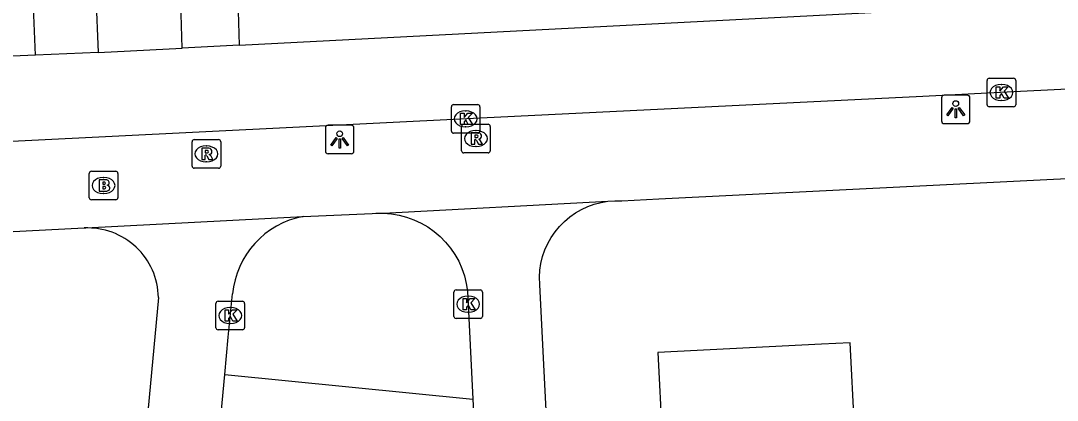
# Model space of a CAD drawing. Extents: x 161084 to 161928, y 385355 to 386522.
# Drawn here: x 161468.42 to 161504.7, y 386302.06 to 386315.36 of the extents above; entities that cross this region are included whole.
import ezdxf

# ---------------------------------------------------------------- set-up
doc = ezdxf.new("R2010")
doc.units = 0
for name, color, linetype in [('IMGEO_Brandkraan', 7, 'Continuous'), ('IMGEO_Fietspad_gesloten', 7, 'Continuous'), ('IMGEO_Groenvoorziening', 7, 'Continuous'), ('IMGEO_Haag', 7, 'Continuous'), ('IMGEO_Kolk', 7, 'Continuous'), ('IMGEO_Lichtpunt', 7, 'Continuous'), ('IMGEO_Muur', 7, 'Continuous'), ('IMGEO_Pand', 7, 'Continuous'), ('IMGEO_Rioolput', 7, 'Continuous'), ('IMGEO_Voetpad_open', 7, 'Continuous')]:
    doc.layers.add(name, color=color, linetype=linetype)

msp = doc.modelspace()

# ---------------------------------------------------------------- linework, layer by layer
at = {"layer": 'IMGEO_Brandkraan'}
for p, q in [((161470.818, 386309.16), (161470.818, 386310.012)), ((161470.893, 386310.086), (161471.745, 386310.086)), ((161471.819, 386310.012), (161471.819, 386309.16)), ((161471.306, 386309.866), (161471.331, 386309.866)), ((161471.329, 386309.306), (161471.304, 386309.306)), ((161471.745, 386309.086), (161470.893, 386309.086))]:
    msp.add_line(p, q, dxfattribs=at)
for points in [[(161470.818, 386309.16), (161470.818, 386310.012)], [(161470.893, 386310.086), (161471.745, 386310.086)], [(161471.819, 386310.012), (161471.819, 386309.16)], [(161471.166, 386309.786), (161471.166, 386309.386), (161471.379, 386309.386)], [(161471.397, 386309.786), (161471.166, 386309.786)], [(161471.345, 386309.705), (161471.291, 386309.705), (161471.291, 386309.629)], [(161471.291, 386309.629), (161471.344, 386309.629)], [(161471.353, 386309.553), (161471.291, 386309.553), (161471.291, 386309.472)], [(161471.291, 386309.472), (161471.353, 386309.472)], [(161471.745, 386309.086), (161470.893, 386309.086)]]:
    msp.add_lwpolyline(points, dxfattribs=at)
for centre, radius, start, end in [((161470.895, 386310.01), 0.0765, 91.552, 178.448), ((161470.895, 386310.01), 0.0765, 91.552, 178.448), ((161471.743, 386310.01), 0.0765, 1.552, 88.448), ((161471.743, 386310.01), 0.0765, 1.552, 88.448), ((161471.346, 386309.667), 0.0379, 267.8285, 90.9355), ((161471.401, 386309.641), 0.145, 59.4692, 91.5367), ((161471.426, 386309.688), 0.0922, 285.5137, 58.1501), ((161471.431, 386309.496), 0.105, 301.3115, 78.989), ((161471.354, 386309.512), 0.0404, 269.8759, 90.5077), ((161471.385, 386309.637), 0.251, 268.6676, 293.5347), ((161470.895, 386309.162), 0.0765, 181.552, 268.448), ((161470.895, 386309.162), 0.0765, 181.552, 268.448), ((161471.743, 386309.162), 0.0765, 271.552, 358.448), ((161471.743, 386309.162), 0.0765, 271.552, 358.448)]:
    msp.add_arc(centre, radius, start, end, dxfattribs=at)
for centre, major_axis, ratio, start_param, end_param in [((161471.305, 386309.586), (-0.387, 0.002), 0.722429, 4.712389, 7.853982), ((161471.33, 386309.586), (-0.39, 0.002), 0.717154, 1.570796, 4.712389)]:
    msp.add_ellipse(centre, major_axis=major_axis, ratio=ratio, start_param=start_param, end_param=end_param, dxfattribs=at)
at = {"layer": 'IMGEO_Fietspad_gesloten'}
for points in [[(161476.063, 386314.508), (161500, 386315.742), (161507.696, 386316.067)], [(161544.986, 386315.062), (161542.763, 386314.862), (161524.991, 386313.954), (161502.712, 386312.843), (161500, 386312.709), (161484.037, 386311.922), (161465.522, 386310.997), (161444.331, 386309.926), (161422.323, 386308.836), (161416.541, 386308.553), (161415.343, 386308.426), (161414.548, 386308.317), (161413.765, 386308.138), (161413.002, 386307.889), (161412.836, 386307.825)], [(161471.131, 386314.245), (161474.069, 386314.405)], [(161476.063, 386314.508), (161474.069, 386314.405)], [(161468.938, 386314.153), (161465.698, 386314.017), (161423.741, 386311.94), (161417.073, 386311.567)], [(161471.131, 386314.245), (161468.938, 386314.153)]]:
    msp.add_lwpolyline(points, dxfattribs=at)
at = {"layer": 'IMGEO_Groenvoorziening'}
msp.add_lwpolyline([(161475.559, 386302.959), (161484.25, 386302.092)], dxfattribs=at)
at = {"layer": 'IMGEO_Haag'}
for points in [[(161476.008, 386316.502), (161476.063, 386314.508)], [(161468.938, 386314.153), (161468.857, 386316.137)]]:
    msp.add_lwpolyline(points, dxfattribs=at)
at = {"layer": 'IMGEO_Kolk'}
for p, q in [((161502.246, 386312.42), (161502.246, 386313.272)), ((161502.321, 386313.346), (161503.173, 386313.346)), ((161503.247, 386313.272), (161503.247, 386312.42)), ((161502.734, 386313.126), (161502.759, 386313.126)), ((161502.757, 386312.566), (161502.732, 386312.566)), ((161483.493, 386311.495), (161483.493, 386312.347)), ((161483.568, 386312.421), (161484.42, 386312.421)), ((161483.981, 386312.201), (161484.006, 386312.201)), ((161484.494, 386312.347), (161484.494, 386311.495)), ((161503.173, 386312.346), (161502.321, 386312.346)), ((161484.42, 386311.421), (161483.568, 386311.421)), ((161484.004, 386311.641), (161483.979, 386311.641)), ((161483.581, 386304.999), (161483.581, 386305.851)), ((161483.656, 386305.925), (161484.508, 386305.925)), ((161484.069, 386305.705), (161484.094, 386305.705)), ((161484.582, 386305.851), (161484.582, 386304.999)), ((161475.254, 386304.602), (161475.254, 386305.454)), ((161475.329, 386305.528), (161476.181, 386305.528)), ((161475.742, 386305.308), (161475.767, 386305.308)), ((161476.255, 386305.454), (161476.255, 386304.602)), ((161484.508, 386304.925), (161483.656, 386304.925)), ((161484.092, 386305.145), (161484.067, 386305.145)), ((161476.181, 386304.528), (161475.329, 386304.528)), ((161475.765, 386304.748), (161475.74, 386304.748))]:
    msp.add_line(p, q, dxfattribs=at)
for points in [[(161502.246, 386312.42), (161502.246, 386313.272)], [(161502.321, 386313.346), (161503.173, 386313.346)], [(161503.247, 386313.272), (161503.247, 386312.42)], [(161502.567, 386313.046), (161502.69, 386313.046), (161502.69, 386312.895), (161502.82, 386313.046), (161502.984, 386313.046), (161502.838, 386312.895), (161502.991, 386312.646), (161502.839, 386312.646), (161502.754, 386312.81), (161502.69, 386312.743), (161502.69, 386312.646), (161502.567, 386312.646), (161502.567, 386313.046)], [(161483.493, 386311.495), (161483.493, 386312.347)], [(161483.568, 386312.421), (161484.42, 386312.421)], [(161483.814, 386312.121), (161483.937, 386312.121), (161483.937, 386311.97), (161484.067, 386312.121), (161484.231, 386312.121), (161484.085, 386311.97), (161484.238, 386311.721), (161484.086, 386311.721), (161484.001, 386311.885), (161483.937, 386311.818), (161483.937, 386311.721), (161483.814, 386311.721), (161483.814, 386312.121)], [(161484.494, 386312.347), (161484.494, 386311.495)], [(161503.173, 386312.346), (161502.321, 386312.346)], [(161484.42, 386311.421), (161483.568, 386311.421)], [(161483.581, 386304.999), (161483.581, 386305.851)], [(161483.656, 386305.925), (161484.508, 386305.925)], [(161483.902, 386305.625), (161484.025, 386305.625), (161484.025, 386305.474), (161484.155, 386305.625), (161484.319, 386305.625), (161484.173, 386305.474), (161484.326, 386305.225), (161484.174, 386305.225), (161484.089, 386305.389), (161484.025, 386305.322), (161484.025, 386305.225), (161483.902, 386305.225), (161483.902, 386305.625)], [(161484.582, 386305.851), (161484.582, 386304.999)], [(161475.254, 386304.602), (161475.254, 386305.454)], [(161475.329, 386305.528), (161476.181, 386305.528)], [(161475.575, 386305.228), (161475.698, 386305.228), (161475.698, 386305.077), (161475.828, 386305.228), (161475.992, 386305.228), (161475.846, 386305.077), (161475.999, 386304.828), (161475.847, 386304.828), (161475.762, 386304.992), (161475.698, 386304.925), (161475.698, 386304.828), (161475.575, 386304.828), (161475.575, 386305.228)], [(161476.255, 386305.454), (161476.255, 386304.602)], [(161484.508, 386304.925), (161483.656, 386304.925)], [(161476.181, 386304.528), (161475.329, 386304.528)]]:
    msp.add_lwpolyline(points, dxfattribs=at)
for centre, start, end in [((161502.323, 386313.27), 91.552, 178.448), ((161502.323, 386313.27), 91.552, 178.448), ((161503.171, 386313.27), 1.552, 88.448), ((161503.171, 386313.27), 1.552, 88.448), ((161483.57, 386312.345), 91.552, 178.448), ((161483.57, 386312.345), 91.552, 178.448), ((161484.418, 386312.345), 1.552, 88.448), ((161484.418, 386312.345), 1.552, 88.448), ((161502.323, 386312.422), 181.552, 268.448), ((161502.323, 386312.422), 181.552, 268.448), ((161503.171, 386312.422), 271.552, 358.448), ((161503.171, 386312.422), 271.552, 358.448), ((161483.57, 386311.497), 181.552, 268.448), ((161483.57, 386311.497), 181.552, 268.448), ((161484.418, 386311.497), 271.552, 358.448), ((161484.418, 386311.497), 271.552, 358.448), ((161483.658, 386305.849), 91.552, 178.448), ((161483.658, 386305.849), 91.552, 178.448), ((161484.506, 386305.849), 1.552, 88.448), ((161484.506, 386305.849), 1.552, 88.448), ((161475.331, 386305.452), 91.552, 178.448), ((161475.331, 386305.452), 91.552, 178.448), ((161476.179, 386305.452), 1.552, 88.448), ((161476.179, 386305.452), 1.552, 88.448), ((161483.658, 386305.001), 181.552, 268.448), ((161483.658, 386305.001), 181.552, 268.448), ((161484.506, 386305.001), 271.552, 358.448), ((161484.506, 386305.001), 271.552, 358.448), ((161475.331, 386304.604), 181.552, 268.448), ((161475.331, 386304.604), 181.552, 268.448), ((161476.179, 386304.604), 271.552, 358.448), ((161476.179, 386304.604), 271.552, 358.448)]:
    msp.add_arc(centre, 0.0765, start, end, dxfattribs=at)
for centre, major_axis, ratio, start_param, end_param in [((161502.733, 386312.846), (-0.387, 0.002), 0.722429, 4.712389, 7.853982), ((161502.758, 386312.846), (-0.39, 0.002), 0.717154, 1.570796, 4.712389), ((161483.98, 386311.921), (-0.387, 0.002), 0.722429, 4.712389, 7.853982), ((161484.005, 386311.921), (-0.39, 0.002), 0.717154, 1.570796, 4.712389), ((161484.068, 386305.425), (-0.387, 0.002), 0.722429, 4.712389, 7.853982), ((161484.093, 386305.425), (-0.39, 0.002), 0.717154, 1.570796, 4.712389), ((161475.741, 386305.028), (-0.387, 0.002), 0.722429, 4.712389, 7.853982), ((161475.766, 386305.028), (-0.39, 0.002), 0.717154, 1.570796, 4.712389)]:
    msp.add_ellipse(centre, major_axis=major_axis, ratio=ratio, start_param=start_param, end_param=end_param, dxfattribs=at)
at = {"layer": 'IMGEO_Lichtpunt'}
for p, q in [((161500.649, 386312.66), (161500.649, 386311.853)), ((161500.649, 386312.66), (161500.649, 386311.853)), ((161501.551, 386312.755), (161500.743, 386312.755)), ((161501.551, 386312.755), (161500.743, 386312.755)), ((161501.645, 386311.853), (161501.645, 386312.66)), ((161501.645, 386311.853), (161501.645, 386312.66)), ((161500.743, 386311.759), (161501.551, 386311.759)), ((161500.743, 386311.759), (161501.551, 386311.759)), ((161479.086, 386311.604), (161479.086, 386310.797)), ((161479.086, 386311.604), (161479.086, 386310.797)), ((161479.988, 386311.699), (161479.18, 386311.699)), ((161479.988, 386311.699), (161479.18, 386311.699)), ((161480.082, 386310.797), (161480.082, 386311.604)), ((161480.082, 386310.797), (161480.082, 386311.604)), ((161479.18, 386310.703), (161479.988, 386310.703)), ((161479.18, 386310.703), (161479.988, 386310.703))]:
    msp.add_line(p, q, dxfattribs=at)
for points in [[(161501.023, 386312.324), (161501.062, 386312.296), (161500.874, 386312.034), (161500.836, 386312.061), (161501.023, 386312.324)], [(161501.125, 386312.276), (161501.172, 386312.276), (161501.172, 386311.954), (161501.125, 386311.954), (161501.125, 386312.276)], [(161501.235, 386312.296), (161501.273, 386312.323), (161501.46, 386312.061), (161501.421, 386312.033), (161501.235, 386312.296)], [(161479.46, 386311.268), (161479.499, 386311.24), (161479.311, 386310.978), (161479.273, 386311.005), (161479.46, 386311.268)], [(161479.562, 386311.22), (161479.609, 386311.22), (161479.609, 386310.898), (161479.562, 386310.898), (161479.562, 386311.22)], [(161479.672, 386311.24), (161479.71, 386311.267), (161479.897, 386311.005), (161479.858, 386310.977), (161479.672, 386311.24)]]:
    msp.add_lwpolyline(points, dxfattribs=at)
for centre in [(161501.148, 386312.458), (161479.585, 386311.402)]:
    msp.add_circle(centre, 0.0994, dxfattribs=at)
for centre, start, end in [((161500.743, 386312.66), 90, 180), ((161500.743, 386312.66), 90, 180), ((161501.551, 386312.66), 0, 90), ((161501.551, 386312.66), 0, 90), ((161500.743, 386311.853), 180, 270), ((161500.743, 386311.853), 180, 270), ((161501.551, 386311.853), 270, 0), ((161501.551, 386311.853), 270, 360), ((161479.18, 386311.604), 90, 180), ((161479.18, 386311.604), 90, 180), ((161479.988, 386311.604), 0, 90), ((161479.988, 386311.604), 0, 90), ((161479.18, 386310.797), 180, 270), ((161479.18, 386310.797), 180, 270), ((161479.988, 386310.797), 270, 0), ((161479.988, 386310.797), 270, 360)]:
    msp.add_arc(centre, 0.0946, start, end, dxfattribs=at)
at = {"layer": 'IMGEO_Muur'}
msp.add_lwpolyline([(161490.75, 386309.115), (161509.259, 386310.045)], dxfattribs=at)
at = {"layer": 'IMGEO_Pand'}
msp.add_lwpolyline([(161497.753, 386298.13), (161497.453, 386304.072), (161496.445, 386304.021), (161490.721, 386303.732), (161491.02, 386297.791)], dxfattribs=at)
at = {"layer": 'IMGEO_Rioolput'}
for p, q in [((161483.853, 386310.806), (161483.853, 386311.658)), ((161483.928, 386311.732), (161484.78, 386311.732)), ((161484.341, 386311.512), (161484.366, 386311.512)), ((161484.854, 386311.658), (161484.854, 386310.806)), ((161474.418, 386310.268), (161474.418, 386311.12)), ((161474.493, 386311.194), (161475.345, 386311.194)), ((161475.419, 386311.12), (161475.419, 386310.268)), ((161474.906, 386310.974), (161474.931, 386310.974)), ((161484.78, 386310.732), (161483.928, 386310.732)), ((161484.364, 386310.952), (161484.339, 386310.952)), ((161474.929, 386310.414), (161474.904, 386310.414)), ((161475.345, 386310.194), (161474.493, 386310.194))]:
    msp.add_line(p, q, dxfattribs=at)
for points in [[(161483.853, 386310.806), (161483.853, 386311.658)], [(161483.928, 386311.732), (161484.78, 386311.732)], [(161484.442, 386311.43), (161484.19, 386311.432), (161484.19, 386311.032)], [(161484.854, 386311.658), (161484.854, 386310.806)], [(161474.418, 386310.268), (161474.418, 386311.12)], [(161474.493, 386311.194), (161475.345, 386311.194)], [(161475.419, 386311.12), (161475.419, 386310.268)], [(161484.19, 386311.032), (161484.314, 386311.032), (161484.314, 386311.194), (161484.325, 386311.194)], [(161484.368, 386311.351), (161484.314, 386311.351), (161484.314, 386311.27)], [(161484.314, 386311.27), (161484.366, 386311.27)], [(161484.372, 386311.165), (161484.443, 386311.032), (161484.583, 386311.032), (161484.518, 386311.158)], [(161475.007, 386310.892), (161474.755, 386310.894), (161474.755, 386310.494)], [(161474.933, 386310.813), (161474.879, 386310.813), (161474.879, 386310.732)], [(161474.879, 386310.732), (161474.931, 386310.732)], [(161484.78, 386310.732), (161483.928, 386310.732)], [(161474.755, 386310.494), (161474.879, 386310.494), (161474.879, 386310.656), (161474.89, 386310.656)], [(161474.937, 386310.627), (161475.008, 386310.494), (161475.148, 386310.494), (161475.083, 386310.62)], [(161475.345, 386310.194), (161474.493, 386310.194)]]:
    msp.add_lwpolyline(points, dxfattribs=at)
for centre, radius, start, end in [((161483.93, 386311.656), 0.0765, 91.552, 178.448), ((161483.93, 386311.656), 0.0765, 91.552, 178.448), ((161484.441, 386311.32), 0.109, 350.3612, 89.416), ((161484.778, 386311.656), 0.0765, 1.552, 88.448), ((161484.778, 386311.656), 0.0765, 1.552, 88.448), ((161474.495, 386311.118), 0.0765, 91.552, 178.448), ((161474.495, 386311.118), 0.0765, 91.552, 178.448), ((161475.343, 386311.118), 0.0765, 1.552, 88.448), ((161475.343, 386311.118), 0.0765, 1.552, 88.448), ((161484.324, 386311.141), 0.0533, 26.0293, 88.6989), ((161484.35, 386311.459), 0.19, 274.7715, 282.9687), ((161484.374, 386311.255), 0.0964, 77.0061, 93.1865), ((161484.388, 386311.312), 0.0378, 276.6634, 79.6772), ((161484.439, 386311.32), 0.112, 277.5842, 350.9817), ((161484.423, 386311.105), 0.108, 29.5134, 73.7905), ((161474.915, 386310.921), 0.19, 274.7715, 282.9687), ((161474.939, 386310.717), 0.0964, 77.0061, 93.1865), ((161474.953, 386310.774), 0.0378, 276.6634, 79.6772), ((161475.006, 386310.782), 0.109, 350.3612, 89.416), ((161475.004, 386310.782), 0.112, 277.5842, 350.9817), ((161474.988, 386310.567), 0.108, 29.5134, 73.7905), ((161483.93, 386310.808), 0.0765, 181.552, 268.448), ((161483.93, 386310.808), 0.0765, 181.552, 268.448), ((161484.778, 386310.808), 0.0765, 271.552, 358.448), ((161484.778, 386310.808), 0.0765, 271.552, 358.448), ((161474.889, 386310.603), 0.0533, 26.0293, 88.6989), ((161474.495, 386310.27), 0.0765, 181.552, 268.448), ((161474.495, 386310.27), 0.0765, 181.552, 268.448), ((161475.343, 386310.27), 0.0765, 271.552, 358.448), ((161475.343, 386310.27), 0.0765, 271.552, 358.448)]:
    msp.add_arc(centre, radius, start, end, dxfattribs=at)
for centre, major_axis, ratio, start_param, end_param in [((161484.34, 386311.232), (-0.387, 0.002), 0.722429, 4.712389, 7.853982), ((161484.365, 386311.232), (-0.39, 0.002), 0.717154, 1.570796, 4.712389), ((161474.905, 386310.694), (-0.387, 0.002), 0.722429, 4.712389, 7.853982), ((161474.93, 386310.694), (-0.39, 0.002), 0.717154, 1.570796, 4.712389)]:
    msp.add_ellipse(centre, major_axis=major_axis, ratio=ratio, start_param=start_param, end_param=end_param, dxfattribs=at)
at = {"layer": 'IMGEO_Voetpad_open'}
for points in [[(161471.049, 386316.249), (161471.131, 386314.245)], [(161474.069, 386314.405), (161474.014, 386316.401)], [(161488.974, 386309.034), (161489.217, 386309.053), (161489.461, 386309.05), (161490.75, 386309.115), (161509.259, 386310.045)], [(161481.119, 386308.616), (161488.974, 386309.034)], [(161488.978, 386259.137), (161486.713, 386303.53), (161486.584, 386306.121), (161486.577, 386306.373), (161486.592, 386306.616), (161486.629, 386306.858), (161486.687, 386307.095), (161486.766, 386307.326), (161486.866, 386307.548), (161486.985, 386307.762), (161487.123, 386307.963), (161487.278, 386308.152), (161487.449, 386308.325), (161487.635, 386308.483), (161487.835, 386308.624), (161488.046, 386308.746), (161488.267, 386308.849), (161488.497, 386308.932), (161488.733, 386308.994), (161488.974, 386309.034)], [(161470.642, 386308.097), (161470.704, 386308.107), (161478.307, 386308.501)], [(161478.307, 386308.501), (161480.725, 386308.604), (161480.846, 386308.613), (161481.119, 386308.616)], [(161481.119, 386308.616), (161481.392, 386308.595), (161481.661, 386308.55), (161481.926, 386308.48), (161482.183, 386308.387), (161482.431, 386308.272), (161482.667, 386308.135), (161482.891, 386307.977), (161483.099, 386307.8), (161483.291, 386307.605), (161483.465, 386307.394), (161483.619, 386307.168), (161483.752, 386306.929), (161483.863, 386306.68), (161483.952, 386306.421), (161484.017, 386306.155), (161484.058, 386305.885), (161484.25, 386302.092)], [(161459.7, 386307.571), (161467.928, 386307.968), (161470.642, 386308.097)], [(161473.241, 386305.659), (161468.799, 386257.942)], [(161475.559, 386302.959), (161475.68, 386304.271), (161475.833, 386305.786)], [(161475.328, 386300.469), (161475.559, 386302.959)], [(161484.25, 386302.092), (161484.601, 386295.139)]]:
    msp.add_lwpolyline(points, dxfattribs=at)
for centre, radius, start, end in [((161478.863, 386305.51), 3.042, 100.5244, 174.7939), ((161470.756, 386305.614), 2.486, 1.0439, 92.6176)]:
    msp.add_arc(centre, radius, start, end, dxfattribs=at)

doc.saveas('drawing.dxf')
